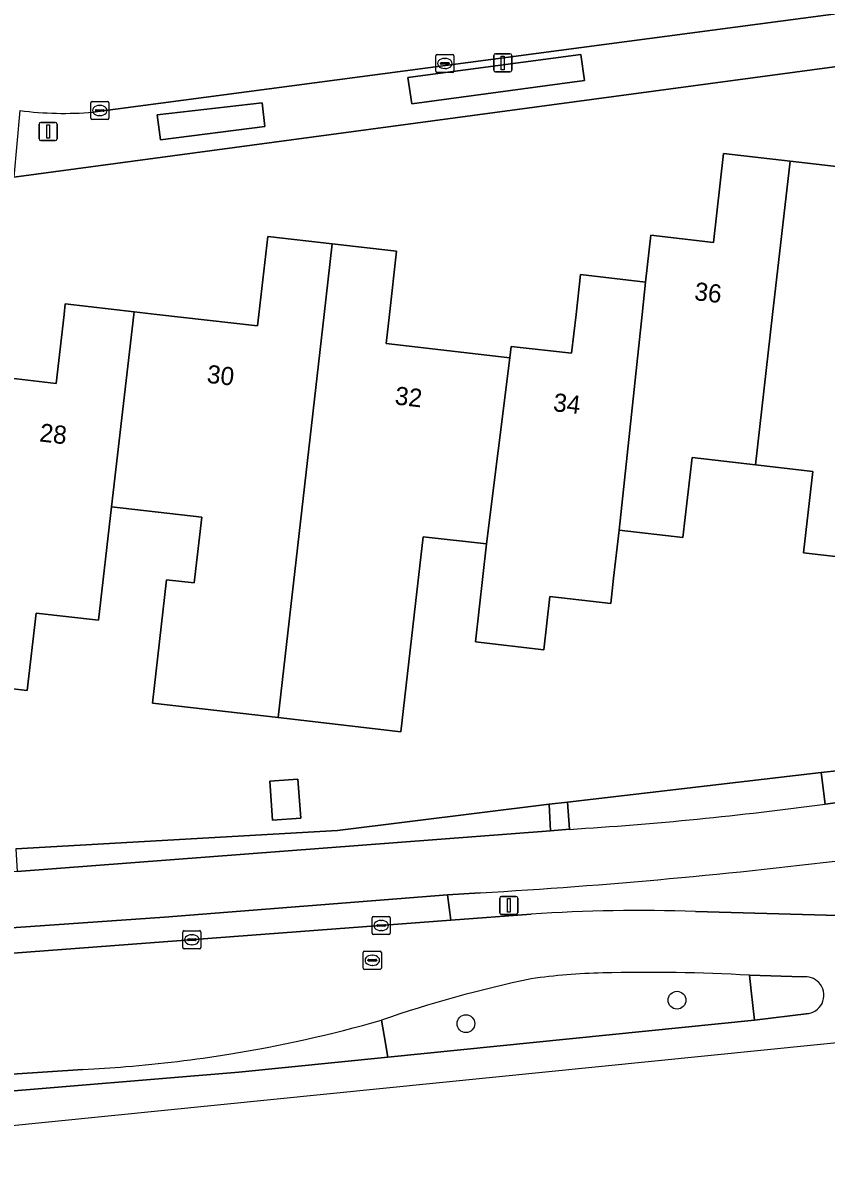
# Model space of a CAD drawing. Extents: x 162396 to 163643, y 386452 to 387406.
# Drawn here: x 162715.3 to 162759.5, y 386452.9 to 386516.1 of the extents above; entities that cross this region are included whole.
import ezdxf

# ---------------------------------------------------------------- set-up
doc = ezdxf.new("R2010")
doc.units = 0
for name, color, linetype in [('IMGEO_Berm_groen', 7, 'Continuous'), ('IMGEO_Boom', 7, 'Continuous'), ('IMGEO_Erf', 7, 'Continuous'), ('IMGEO_Fietspad_gesloten', 7, 'Continuous'), ('IMGEO_Groenvoorziening', 7, 'Continuous'), ('IMGEO_Kolk', 7, 'Continuous'), ('IMGEO_Lichtmast', 7, 'Continuous'), ('IMGEO_Muur', 7, 'Continuous'), ('IMGEO_Pand', 7, 'Continuous'), ('IMGEO_Pand_nummerreeks', 7, 'Continuous'), ('IMGEO_Rijbaan_lokaal_open', 7, 'Continuous'), ('IMGEO_Rijbaan_regionaal_gesloten', 7, 'Continuous'), ('IMGEO_Rioolput', 7, 'Continuous'), ('IMGEO_Verkeerseiland_gesloten', 7, 'Continuous'), ('IMGEO_Voetpad_open', 7, 'Continuous')]:
    doc.layers.add(name, color=color, linetype=linetype)

msp = doc.modelspace()

# ---------------------------------------------------------------- linework, layer by layer
at = {"layer": 'IMGEO_Berm_groen'}
for points in [[(162759.494, 386473.035), (162759.278, 386474.77), (162745.301, 386473.141), (162745.417, 386471.64)], [(162740.5, 386468.142), (162738.704, 386468.027), (162738.894, 386466.632), (162743.314, 386466.976)], [(162752.349, 386467.12), (162760.202, 386466.891)], [(162755.418, 386462.744), (162755.321, 386463.605)], [(162735.062, 386461.128), (162735.209, 386460.293), (162735.421, 386459.09), (162755.6, 386461.135), (162755.418, 386462.744)]]:
    msp.add_lwpolyline(points, dxfattribs=at)
msp.add_lwpolyline([(162744.294, 386473.024), (162732.655, 386471.574), (162714.941, 386470.557), (162715.01, 386469.312), (162744.381, 386471.562)], close=True, dxfattribs=at)
for centre, radius, start, end in [((162733.646, 386662.144), 190.868, 273.53571, 277.7831), ((162722.14, 386783.447), 315.839, 273.33259, 277.12818), ((162749.351, 386371.735), 95.432, 88.19952, 93.62669), ((162756.541, 386399.316), 65.438, 101.66543, 109.16198), ((162747.796, 386433.358), 30.377, 91.04054, 98.49157), ((162749.735, 386363.655), 100.106, 86.80102, 91.42569)]:
    msp.add_arc(centre, radius, start, end, dxfattribs=at)
at = {"layer": 'IMGEO_Boom'}
for centre in [(162751.337, 386462.228), (162739.717, 386460.936)]:
    msp.add_circle(centre, 0.489, dxfattribs=at)
at = {"layer": 'IMGEO_Erf'}
for points in [[(162898.349, 386524.68), (162889.919, 386525.595), (162882.789, 386526.369), (162879.489, 386526.727), (162875.817, 386527.126), (162872.525, 386527.483), (162868.08, 386527.966), (162844.732, 386524.923), (162814.869, 386521.03), (162714.825, 386507.563)], [(162713.711, 386496.597), (162717.161, 386496.202), (162717.596, 386500), (162717.662, 386500.578), (162721.453, 386500.144), (162722.711, 386500), (162728.249, 386499.366), (162728.322, 386500), (162728.813, 386504.292), (162732.358, 386503.886), (162735.9, 386503.481), (162735.502, 386500), (162735.318, 386498.396), (162742.143, 386497.615), (162742.215, 386498.242), (162745.537, 386497.861), (162745.782, 386500), (162746.033, 386502.195), (162749.606, 386501.786), (162749.901, 386504.364), (162753.344, 386503.97), (162753.904, 386508.86), (162757.559, 386508.442), (162761.215, 386508.023)], [(162761.97, 386486.455), (162758.303, 386486.875), (162758.816, 386491.357), (162755.649, 386491.719), (162752.167, 386492.118), (162751.663, 386487.711), (162748.15, 386488.113), (162747.847, 386485.468), (162747.688, 386484.078), (162744.341, 386484.462), (162744.005, 386481.534), (162740.237, 386481.966), (162740.855, 386487.36), (162737.366, 386487.759), (162736.944, 386484.071), (162736.137, 386477.018), (162729.375, 386477.792), (162722.455, 386478.585), (162723.233, 386485.384), (162724.762, 386485.209), (162725.176, 386488.831), (162720.212, 386489.399), (162719.497, 386483.158), (162716.061, 386483.551), (162715.573, 386479.291), (162711.749, 386479.729)], [(162714.941, 386470.557), (162732.655, 386471.574), (162744.294, 386473.024), (162745.301, 386473.141), (162759.278, 386474.77), (162760.281, 386474.887), (162763.876, 386475.381), (162764.859, 386475.517), (162772.832, 386476.615), (162773.887, 386476.76), (162777.821, 386477.302), (162785.263, 386478.519), (162786.293, 386478.687), (162792.57, 386479.713)]]:
    msp.add_lwpolyline(points, dxfattribs=at)
msp.add_lwpolyline([(162728.919, 386474.291), (162730.473, 386474.398), (162730.621, 386472.256), (162729.066, 386472.149)], close=True, dxfattribs=at)
at = {"layer": 'IMGEO_Fietspad_gesloten'}
for points in [[(162792.835, 386477.802), (162786.584, 386476.86), (162785.499, 386476.682), (162774.148, 386475.091), (162773.088, 386474.946), (162765.122, 386473.787), (162764.089, 386473.64), (162760.471, 386473.155), (162759.494, 386473.035)], [(162745.417, 386471.64), (162744.381, 386471.562), (162715.01, 386469.312), (162713.97, 386469.239), (162707.758, 386468.81), (162706.663, 386468.77), (162700.617, 386468.394), (162699.554, 386468.328), (162686.477, 386467.606), (162685.391, 386467.551), (162674.593, 386466.997), (162655.671, 386466.609), (162655.276, 386466.693)], [(162687.87, 386464.589), (162706.775, 386465.668), (162723.122, 386466.805), (162738.704, 386468.027), (162740.5, 386468.142)]]:
    msp.add_lwpolyline(points, dxfattribs=at)
for centre, radius, start, end in [((162733.646, 386662.144), 190.868, 273.53571, 277.7831), ((162722.14, 386783.447), 315.839, 273.33259, 277.12818)]:
    msp.add_arc(centre, radius, start, end, dxfattribs=at)
at = {"layer": 'IMGEO_Groenvoorziening'}
for points in [[(162736.742, 386511.606), (162746.251, 386512.881), (162746.047, 386514.326), (162736.525, 386513.052)], [(162728.506, 386511.665), (162722.726, 386510.994), (162722.913, 386509.614), (162728.648, 386510.353)]]:
    msp.add_lwpolyline(points, close=True, dxfattribs=at)
at = {"layer": 'IMGEO_Kolk'}
for p, q in [((162738.056, 386513.4), (162738.056, 386514.252)), ((162738.131, 386514.326), (162738.983, 386514.326)), ((162738.544, 386514.106), (162738.569, 386514.106)), ((162739.057, 386514.252), (162739.057, 386513.4)), ((162738.983, 386513.326), (162738.131, 386513.326)), ((162738.315, 386513.82), (162738.315, 386513.832)), ((162738.753, 386513.783), (162738.355, 386513.783)), ((162738.358, 386513.869), (162738.756, 386513.869)), ((162738.567, 386513.546), (162738.542, 386513.546)), ((162738.799, 386513.832), (162738.799, 386513.82)), ((162719.06, 386510.805), (162719.06, 386511.657)), ((162719.135, 386511.731), (162719.987, 386511.731)), ((162719.548, 386511.511), (162719.573, 386511.511)), ((162720.061, 386511.657), (162720.061, 386510.805)), ((162719.319, 386511.225), (162719.319, 386511.237)), ((162719.757, 386511.188), (162719.359, 386511.188)), ((162719.362, 386511.274), (162719.76, 386511.274)), ((162719.571, 386510.951), (162719.546, 386510.951)), ((162719.803, 386511.237), (162719.803, 386511.225)), ((162719.987, 386510.731), (162719.135, 386510.731)), ((162734.552, 386465.917), (162734.552, 386466.769)), ((162734.627, 386466.843), (162735.479, 386466.843)), ((162735.04, 386466.623), (162735.065, 386466.623)), ((162735.553, 386466.769), (162735.553, 386465.917)), ((162724.131, 386465.132), (162724.131, 386465.984)), ((162724.206, 386466.058), (162725.058, 386466.058)), ((162725.132, 386465.984), (162725.132, 386465.132)), ((162734.811, 386466.337), (162734.811, 386466.349)), ((162735.249, 386466.3), (162734.851, 386466.3)), ((162734.854, 386466.386), (162735.252, 386466.386)), ((162735.063, 386466.063), (162735.038, 386466.063)), ((162735.295, 386466.349), (162735.295, 386466.337)), ((162724.39, 386465.552), (162724.39, 386465.564)), ((162724.828, 386465.515), (162724.43, 386465.515)), ((162724.433, 386465.601), (162724.831, 386465.601)), ((162724.619, 386465.838), (162724.644, 386465.838)), ((162724.874, 386465.564), (162724.874, 386465.552)), ((162735.479, 386465.843), (162734.627, 386465.843)), ((162725.058, 386465.058), (162724.206, 386465.058)), ((162724.642, 386465.278), (162724.617, 386465.278))]:
    msp.add_line(p, q, dxfattribs=at)
for points in [[(162738.056, 386513.4), (162738.056, 386514.252)], [(162738.131, 386514.326), (162738.983, 386514.326)], [(162739.057, 386514.252), (162739.057, 386513.4)], [(162738.983, 386513.326), (162738.131, 386513.326)], [(162719.06, 386510.805), (162719.06, 386511.657)], [(162719.135, 386511.731), (162719.987, 386511.731)], [(162720.061, 386511.657), (162720.061, 386510.805)], [(162719.987, 386510.731), (162719.135, 386510.731)], [(162734.552, 386465.917), (162734.552, 386466.769)], [(162734.627, 386466.843), (162735.479, 386466.843)], [(162735.553, 386466.769), (162735.553, 386465.917)], [(162724.131, 386465.132), (162724.131, 386465.984)], [(162724.206, 386466.058), (162725.058, 386466.058)], [(162725.132, 386465.984), (162725.132, 386465.132)], [(162735.479, 386465.843), (162734.627, 386465.843)], [(162725.058, 386465.058), (162724.206, 386465.058)]]:
    msp.add_lwpolyline(points, dxfattribs=at)
for centre, radius, start, end in [((162738.133, 386514.25), 0.0765, 91.55205, 178.44795), ((162738.133, 386514.25), 0.0765, 91.55205, 178.44795), ((162738.981, 386514.25), 0.0765, 1.55205, 88.44795), ((162738.981, 386514.25), 0.0765, 1.55205, 88.44795), ((162738.133, 386513.402), 0.0765, 181.55205, 268.44795), ((162738.133, 386513.402), 0.0765, 181.55205, 268.44795), ((162738.355, 386513.829), 0.0403, 85.87752, 175.75265), ((162738.352, 386513.819), 0.0366, 178.93798, 274.71019), ((162738.756, 386513.826), 0.043, 264.86636, 352.45326), ((162738.76, 386513.831), 0.0386, 1.73085, 96.63898), ((162738.981, 386513.402), 0.0765, 271.55205, 358.44795), ((162738.981, 386513.402), 0.0765, 271.55205, 358.44795), ((162719.137, 386511.655), 0.0765, 91.55205, 178.44795), ((162719.137, 386511.655), 0.0765, 91.55205, 178.44795), ((162719.985, 386511.655), 0.0765, 1.55205, 88.44795), ((162719.985, 386511.655), 0.0765, 1.55205, 88.44795), ((162719.137, 386510.807), 0.0765, 181.55205, 268.44795), ((162719.137, 386510.807), 0.0765, 181.55205, 268.44795), ((162719.359, 386511.234), 0.0403, 85.87752, 175.75265), ((162719.356, 386511.224), 0.0366, 178.93798, 274.71019), ((162719.76, 386511.231), 0.043, 264.86636, 352.45326), ((162719.764, 386511.236), 0.0386, 1.73085, 96.63898), ((162719.985, 386510.807), 0.0765, 271.55205, 358.44795), ((162719.985, 386510.807), 0.0765, 271.55205, 358.44795), ((162734.629, 386466.767), 0.0765, 91.55205, 178.44795), ((162734.629, 386466.767), 0.0765, 91.55205, 178.44795), ((162735.477, 386466.767), 0.0765, 1.55205, 88.44795), ((162735.477, 386466.767), 0.0765, 1.55205, 88.44795), ((162724.208, 386465.982), 0.0765, 91.55205, 178.44795), ((162724.208, 386465.982), 0.0765, 91.55205, 178.44795), ((162725.056, 386465.982), 0.0765, 1.55205, 88.44795), ((162725.056, 386465.982), 0.0765, 1.55205, 88.44795), ((162734.629, 386465.919), 0.0765, 181.55205, 268.44795), ((162734.629, 386465.919), 0.0765, 181.55205, 268.44795), ((162734.851, 386466.346), 0.0403, 85.87752, 175.75265), ((162734.848, 386466.336), 0.0366, 178.93798, 274.71019), ((162735.252, 386466.343), 0.043, 264.86636, 352.45326), ((162735.256, 386466.348), 0.0386, 1.73085, 96.63898), ((162735.477, 386465.919), 0.0765, 271.55205, 358.44795), ((162735.477, 386465.919), 0.0765, 271.55205, 358.44795), ((162724.43, 386465.561), 0.0403, 85.87752, 175.75265), ((162724.427, 386465.551), 0.0366, 178.93798, 274.71019), ((162724.831, 386465.558), 0.043, 264.86636, 352.45326), ((162724.835, 386465.563), 0.0386, 1.73085, 96.63898), ((162724.208, 386465.134), 0.0765, 181.55205, 268.44795), ((162724.208, 386465.134), 0.0765, 181.55205, 268.44795), ((162725.056, 386465.134), 0.0765, 271.55205, 358.44795), ((162725.056, 386465.134), 0.0765, 271.55205, 358.44795)]:
    msp.add_arc(centre, radius, start, end, dxfattribs=at)
for centre, major_axis, ratio, start_param, end_param in [((162738.543, 386513.826), (-0.387, 0.002), 0.722429, 4.712389, 7.853982), ((162738.568, 386513.826), (-0.39, 0.002), 0.717154, 1.570796, 4.712389), ((162719.547, 386511.231), (-0.387, 0.002), 0.722429, 4.712389, 7.853982), ((162719.572, 386511.231), (-0.39, 0.002), 0.717154, 1.570796, 4.712389), ((162735.039, 386466.343), (-0.387, 0.002), 0.722429, 4.712389, 7.853982), ((162735.064, 386466.343), (-0.39, 0.002), 0.717154, 1.570796, 4.712389), ((162724.618, 386465.558), (-0.387, 0.002), 0.722429, 4.712389, 7.853982), ((162724.643, 386465.558), (-0.39, 0.002), 0.717154, 1.570796, 4.712389)]:
    msp.add_ellipse(centre, major_axis=major_axis, ratio=ratio, start_param=start_param, end_param=end_param, dxfattribs=at)
at = {"layer": 'IMGEO_Lichtmast'}
for p, q in [((162741.246, 386513.457), (162741.246, 386514.257)), ((162741.246, 386514.257), (162741.246, 386513.457)), ((162741.346, 386514.357), (162742.136, 386514.357)), ((162742.136, 386514.357), (162741.346, 386514.357)), ((162742.236, 386514.257), (162742.236, 386513.457)), ((162742.236, 386513.457), (162742.236, 386514.257)), ((162742.136, 386513.357), (162741.346, 386513.357)), ((162741.346, 386513.357), (162742.136, 386513.357)), ((162716.22, 386509.676), (162716.22, 386510.476)), ((162716.22, 386510.476), (162716.22, 386509.676)), ((162716.32, 386510.576), (162717.11, 386510.576)), ((162717.11, 386510.576), (162716.32, 386510.576)), ((162717.21, 386510.476), (162717.21, 386509.676)), ((162717.21, 386509.676), (162717.21, 386510.476)), ((162717.11, 386509.576), (162716.32, 386509.576)), ((162716.32, 386509.576), (162717.11, 386509.576)), ((162741.579, 386467.048), (162741.579, 386467.848)), ((162741.579, 386467.848), (162741.579, 386467.048)), ((162741.679, 386467.948), (162742.469, 386467.948)), ((162742.469, 386467.948), (162741.679, 386467.948)), ((162742.569, 386467.848), (162742.569, 386467.048)), ((162742.569, 386467.048), (162742.569, 386467.848)), ((162742.469, 386466.948), (162741.679, 386466.948)), ((162741.679, 386466.948), (162742.469, 386466.948))]:
    msp.add_line(p, q, dxfattribs=at)
for points in [[(162741.666, 386514.232), (162741.816, 386514.232), (162741.816, 386513.482), (162741.666, 386513.482), (162741.666, 386514.232)], [(162716.64, 386510.451), (162716.79, 386510.451), (162716.79, 386509.701), (162716.64, 386509.701), (162716.64, 386510.451)], [(162741.999, 386467.823), (162742.149, 386467.823), (162742.149, 386467.073), (162741.999, 386467.073), (162741.999, 386467.823)]]:
    msp.add_lwpolyline(points, dxfattribs=at)
for centre, start, end in [((162741.346, 386514.257), 90, 180), ((162741.346, 386514.257), 90, 180), ((162742.136, 386514.257), 0, 90), ((162742.136, 386514.257), 360, 90), ((162741.346, 386513.457), 180, 270), ((162741.346, 386513.457), 180, 270), ((162742.136, 386513.457), 270, 0), ((162742.136, 386513.457), 270, 0), ((162716.32, 386510.476), 90, 180), ((162716.32, 386510.476), 90, 180), ((162717.11, 386510.476), 0, 90), ((162717.11, 386510.476), 360, 90), ((162716.32, 386509.676), 180, 270), ((162716.32, 386509.676), 180, 270), ((162717.11, 386509.676), 270, 0), ((162717.11, 386509.676), 270, 0), ((162741.679, 386467.848), 90, 180), ((162741.679, 386467.848), 90, 180), ((162742.469, 386467.848), 0, 90), ((162742.469, 386467.848), 360, 90), ((162741.679, 386467.048), 180, 270), ((162741.679, 386467.048), 180, 270), ((162742.469, 386467.048), 270, 0), ((162742.469, 386467.048), 270, 0)]:
    msp.add_arc(centre, 0.1, start, end, dxfattribs=at)
at = {"layer": 'IMGEO_Muur'}
for points in [[(162759.278, 386474.77), (162745.301, 386473.141)], [(162760.281, 386474.887), (162759.278, 386474.77)], [(162744.294, 386473.024), (162732.655, 386471.574), (162714.941, 386470.557)], [(162745.301, 386473.141), (162744.294, 386473.024)]]:
    msp.add_lwpolyline(points, dxfattribs=at)
at = {"layer": 'IMGEO_Pand'}
for points in [[(162749.415, 386500), (162748.15, 386488.113), (162751.663, 386487.711), (162752.167, 386492.118), (162755.649, 386491.719), (162756.595, 386500), (162757.559, 386508.442), (162753.904, 386508.86), (162753.344, 386503.97), (162749.901, 386504.364), (162749.606, 386501.786)], [(162755.649, 386491.719), (162758.816, 386491.357), (162758.303, 386486.875), (162761.97, 386486.455), (162763.668, 386500), (162764.062, 386503.37), (162760.726, 386503.752), (162761.215, 386508.023), (162757.559, 386508.442), (162756.595, 386500)], [(162721.436, 386500), (162720.212, 386489.399), (162725.176, 386488.831), (162724.762, 386485.209), (162723.233, 386485.384), (162722.455, 386478.585), (162729.375, 386477.792), (162731.914, 386500), (162732.358, 386503.886), (162728.813, 386504.292), (162728.322, 386500), (162728.249, 386499.366), (162722.711, 386500), (162721.453, 386500.144)], [(162742.143, 386497.615), (162735.318, 386498.396), (162735.502, 386500), (162735.9, 386503.481), (162732.358, 386503.886), (162731.914, 386500), (162729.375, 386477.792), (162736.137, 386477.018), (162736.944, 386484.071), (162737.366, 386487.759), (162740.855, 386487.36)], [(162744.341, 386484.462), (162747.688, 386484.078), (162747.847, 386485.468), (162748.15, 386488.113), (162749.415, 386500), (162749.606, 386501.786), (162746.033, 386502.195), (162745.782, 386500), (162745.537, 386497.861), (162742.215, 386498.242), (162742.143, 386497.615), (162740.855, 386487.36), (162740.237, 386481.966), (162744.005, 386481.534)], [(162721.453, 386500.144), (162717.662, 386500.578), (162717.596, 386500), (162717.161, 386496.202), (162713.711, 386496.597), (162711.749, 386479.729), (162715.573, 386479.291), (162716.061, 386483.551), (162719.497, 386483.158), (162720.212, 386489.399), (162721.436, 386500)], [(162728.919, 386474.291), (162729.066, 386472.149), (162730.621, 386472.256), (162730.473, 386474.398)]]:
    msp.add_lwpolyline(points, close=True, dxfattribs=at)
at = {"layer": 'IMGEO_Rijbaan_lokaal_open'}
msp.add_lwpolyline([(162719.184, 386511.143), (162842.452, 386527.484)], dxfattribs=at)
msp.add_arc((162717.576, 386530.839), 19.762, 262.99359, 274.66871, dxfattribs=at)
at = {"layer": 'IMGEO_Rijbaan_regionaal_gesloten'}
for points in [[(162663.073, 386452.927), (162713.994, 386455.246), (162777.114, 386461.613), (162928.029, 386487.421)], [(162743.314, 386466.976), (162738.894, 386466.632), (162707.241, 386464.248), (162696.541, 386463.625), (162677.057, 386462.649), (162666.342, 386462.323), (162663.044, 386462.248), (162663.064, 386455.639), (162683.946, 386456.306), (162698.037, 386457.061), (162718.633, 386458.415)], [(162760.202, 386466.891), (162752.349, 386467.12)], [(162755.321, 386463.605), (162758.246, 386463.511)], [(162758.586, 386461.499), (162755.6, 386461.135), (162735.421, 386459.09), (162727.225, 386458.269), (162713.042, 386457.097), (162704.301, 386456.543), (162699.562, 386456.243), (162687.757, 386455.622), (162685.732, 386455.516)]]:
    msp.add_lwpolyline(points, dxfattribs=at)
for centre, radius, start, end in [((162749.351, 386371.735), 95.432, 88.19952, 93.62669), ((162756.541, 386399.316), 65.438, 101.66543, 109.16198), ((162747.796, 386433.358), 30.377, 91.04054, 98.49157), ((162749.735, 386363.655), 100.106, 86.80102, 91.42569), ((162758.404, 386462.505), 1.018, 42.80085, 98.92956), ((162758.402, 386462.503), 1.021, 280.36126, 42.82959), ((162715.043, 386531.148), 72.826, 279.18342, 285.95511), ((162715.071, 386531.15), 72.823, 274.67228, 279.16165), ((162715.266, 386528.539), 70.205, 272.7486, 274.68698)]:
    msp.add_arc(centre, radius, start, end, dxfattribs=at)
at = {"layer": 'IMGEO_Rioolput'}
for p, q in [((162734.062, 386464.002), (162734.062, 386464.854)), ((162734.137, 386464.928), (162734.989, 386464.928)), ((162734.55, 386464.708), (162734.575, 386464.708)), ((162735.063, 386464.854), (162735.063, 386464.002)), ((162734.321, 386464.422), (162734.321, 386464.434)), ((162734.759, 386464.385), (162734.361, 386464.385)), ((162734.364, 386464.471), (162734.762, 386464.471)), ((162734.573, 386464.148), (162734.548, 386464.148)), ((162734.805, 386464.434), (162734.805, 386464.422)), ((162734.989, 386463.928), (162734.137, 386463.928))]:
    msp.add_line(p, q, dxfattribs=at)
for points in [[(162734.062, 386464.002), (162734.062, 386464.854)], [(162734.137, 386464.928), (162734.989, 386464.928)], [(162735.063, 386464.854), (162735.063, 386464.002)], [(162734.989, 386463.928), (162734.137, 386463.928)]]:
    msp.add_lwpolyline(points, dxfattribs=at)
for centre, radius, start, end in [((162734.139, 386464.852), 0.0765, 91.55205, 178.44795), ((162734.139, 386464.852), 0.0765, 91.55205, 178.44795), ((162734.987, 386464.852), 0.0765, 1.55205, 88.44795), ((162734.987, 386464.852), 0.0765, 1.55205, 88.44795), ((162734.361, 386464.431), 0.0403, 85.87752, 175.75265), ((162734.358, 386464.421), 0.0366, 178.93798, 274.71019), ((162734.762, 386464.428), 0.043, 264.86636, 352.45326), ((162734.766, 386464.433), 0.0386, 1.73085, 96.63898), ((162734.139, 386464.004), 0.0765, 181.55205, 268.44795), ((162734.139, 386464.004), 0.0765, 181.55205, 268.44795), ((162734.987, 386464.004), 0.0765, 271.55205, 358.44795), ((162734.987, 386464.004), 0.0765, 271.55205, 358.44795)]:
    msp.add_arc(centre, radius, start, end, dxfattribs=at)
for centre, major_axis, ratio, start_param, end_param in [((162734.549, 386464.428), (-0.387, 0.002), 0.722429, 4.712389, 7.853982), ((162734.574, 386464.428), (-0.39, 0.002), 0.717154, 1.570796, 4.712389)]:
    msp.add_ellipse(centre, major_axis=major_axis, ratio=ratio, start_param=start_param, end_param=end_param, dxfattribs=at)
at = {"layer": 'IMGEO_Verkeerseiland_gesloten'}
for points in [[(162738.704, 386468.027), (162723.122, 386466.805), (162706.775, 386465.668), (162687.87, 386464.589)], [(162738.894, 386466.632), (162738.704, 386468.027)], [(162666.342, 386462.323), (162677.057, 386462.649), (162696.541, 386463.625), (162707.241, 386464.248), (162738.894, 386466.632)], [(162758.246, 386463.511), (162755.321, 386463.605), (162755.418, 386462.744), (162755.6, 386461.135), (162758.586, 386461.499)], [(162727.225, 386458.269), (162735.421, 386459.09), (162735.209, 386460.293), (162735.062, 386461.128)], [(162718.633, 386458.415), (162698.037, 386457.061), (162683.946, 386456.306), (162663.064, 386455.639), (162662.604, 386455.624), (162662.611, 386455.566), (162662.716, 386454.749), (162663.067, 386454.757), (162673.297, 386454.988)], [(162685.732, 386455.516), (162687.757, 386455.622), (162699.562, 386456.243), (162704.301, 386456.543), (162713.042, 386457.097), (162727.225, 386458.269)]]:
    msp.add_lwpolyline(points, dxfattribs=at)
for centre, radius, start, end in [((162758.404, 386462.505), 1.018, 42.80085, 98.92956), ((162758.402, 386462.503), 1.021, 280.36126, 42.82959), ((162715.043, 386531.148), 72.826, 279.18342, 285.95511), ((162715.071, 386531.15), 72.823, 274.67228, 279.16165), ((162715.266, 386528.539), 70.205, 272.7486, 274.68698)]:
    msp.add_arc(centre, radius, start, end, dxfattribs=at)
at = {"layer": 'IMGEO_Voetpad_open'}
for points in [[(162842.452, 386527.484), (162719.184, 386511.143)], [(162715.165, 386511.225), (162714.825, 386507.563), (162814.869, 386521.03)]]:
    msp.add_lwpolyline(points, dxfattribs=at)
for points in [[(162746.251, 386512.881), (162736.742, 386511.606), (162736.525, 386513.052), (162746.047, 386514.326)], [(162728.648, 386510.353), (162722.913, 386509.614), (162722.726, 386510.994), (162728.506, 386511.665)], [(162759.278, 386474.77), (162759.494, 386473.035), (162760.471, 386473.155), (162760.281, 386474.887)], [(162744.294, 386473.024), (162744.381, 386471.562), (162745.417, 386471.64), (162745.301, 386473.141)]]:
    msp.add_lwpolyline(points, close=True, dxfattribs=at)
msp.add_arc((162717.576, 386530.839), 19.762, 262.99359, 274.66871, dxfattribs=at)

# ---------------------------------------------------------------- texts
at = {"layer": 'IMGEO_Pand_nummerreeks'}
for s, rotation, p in [('36', 353.47175, (162752.257, 386500.793)), ('30', 353.42972, (162725.42, 386496.24)), ('32', 353.42817, (162735.769, 386495.048)), ('34', 353.45733, (162744.485, 386494.681)), ('28', 353.46727, (162716.208, 386493.011))]:
    msp.add_text(s, height=1, rotation=rotation, dxfattribs=at).set_placement(p)

doc.saveas('drawing.dxf')
